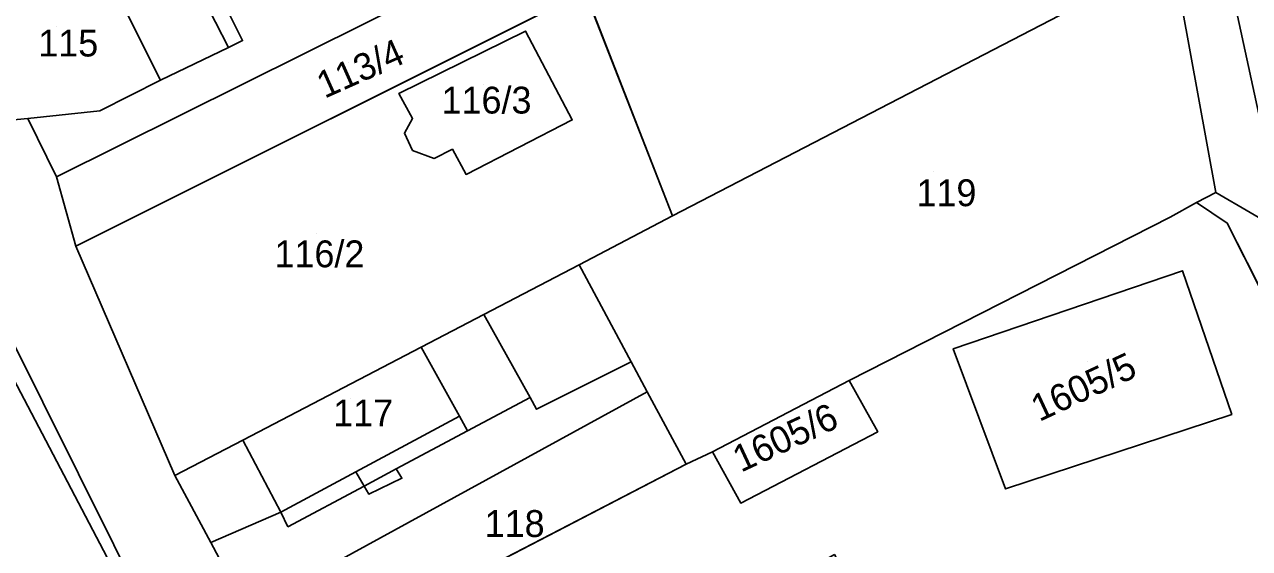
# Model space of a CAD drawing. Extents: x -263943 to -261149, y -1236934 to -1230686.
# Drawn here: x -262772.3 to -262681.2, y -1235963 to -1235924 of the extents above; entities that cross this region are included whole.
import ezdxf

# ---------------------------------------------------------------- set-up
doc = ezdxf.new("R2010")
doc.units = 0
for name, color, linetype in [('body_kn', 7, 'Continuous'), ('kladpar_druhypozemkov', 7, 'Continuous'), ('kladpar_hranice', 7, 'Continuous'), ('kladpar_parcelnecisla', 7, 'Continuous'), ('kladpar_plochy', 7, 'Continuous'), ('zappar_hrandruhpozemk', 7, 'Continuous'), ('zuob_linie', 7, 'Continuous'), ('zuob_plochy', 7, 'Continuous')]:
    doc.layers.add(name, color=color, linetype=linetype)

msp = doc.modelspace()

# ---------------------------------------------------------------- linework, layer by layer
at = {"layer": 'body_kn'}
for p, q in [((-262756.09, -1235925.19), (-262756.09, -1235925.19)), ((-262735.03, -1235924.49), (-262735.03, -1235924.49)), ((-262757.15, -1235925.7), (-262757.15, -1235925.7)), ((-262757.15, -1235925.7), (-262757.15, -1235925.7)), ((-262762.21, -1235928.15), (-262762.21, -1235928.15)), ((-262744.46, -1235929.13), (-262744.46, -1235929.13)), ((-262766.71, -1235930.42), (-262766.71, -1235930.42)), ((-262766.71, -1235930.42), (-262766.71, -1235930.42)), ((-262772.06, -1235931), (-262772.06, -1235931)), ((-262743.44, -1235931), (-262743.44, -1235931)), ((-262731.55, -1235931.11), (-262731.55, -1235931.11)), ((-262744.04, -1235932.1), (-262744.04, -1235932.1)), ((-262743.44, -1235933.37), (-262743.44, -1235933.37)), ((-262740.47, -1235933.29), (-262740.47, -1235933.29)), ((-262740.47, -1235933.29), (-262740.47, -1235933.29)), ((-262741.83, -1235933.97), (-262741.83, -1235933.97)), ((-262739.46, -1235935.16), (-262739.46, -1235935.16)), ((-262769.94, -1235935.34), (-262769.94, -1235935.34)), ((-262769.94, -1235935.34), (-262769.94, -1235935.34)), ((-262683.66, -1235936.5), (-262683.66, -1235936.5)), ((-262683.66, -1235936.5), (-262683.66, -1235936.5)), ((-262685.1, -1235937.26), (-262685.1, -1235937.26)), ((-262724.09, -1235938.26), (-262724.09, -1235938.26)), ((-262687.06, -1235938.36), (-262687.06, -1235938.36)), ((-262687.06, -1235938.36), (-262687.06, -1235938.36)), ((-262682.81, -1235938.79), (-262682.81, -1235938.79)), ((-262768.5, -1235940.51), (-262768.5, -1235940.51)), ((-262731.05, -1235941.89), (-262731.05, -1235941.89)), ((-262686.13, -1235942.34), (-262686.13, -1235942.34)), ((-262738.14, -1235945.59), (-262738.14, -1235945.59)), ((-262738.14, -1235945.59), (-262738.14, -1235945.59)), ((-262742.79, -1235948.02), (-262742.79, -1235948.02)), ((-262742.79, -1235948.02), (-262742.79, -1235948.02)), ((-262703.2, -1235948.15), (-262703.2, -1235948.15)), ((-262703.2, -1235948.15), (-262703.2, -1235948.15)), ((-262727.18, -1235949.12), (-262727.18, -1235949.12)), ((-262710.94, -1235950.51), (-262710.94, -1235950.51)), ((-262725.97, -1235951.37), (-262725.97, -1235951.37)), ((-262725.97, -1235951.37), (-262725.97, -1235951.37)), ((-262734.69, -1235951.79), (-262734.69, -1235951.79)), ((-262739.95, -1235953.17), (-262739.95, -1235953.17)), ((-262734.21, -1235952.65), (-262734.21, -1235952.65)), ((-262682.48, -1235953.04), (-262682.48, -1235953.04)), ((-262739.34, -1235954.27), (-262739.34, -1235954.27)), ((-262739.34, -1235954.27), (-262739.34, -1235954.27)), ((-262708.82, -1235954.33), (-262708.82, -1235954.33)), ((-262756.08, -1235954.95), (-262756.08, -1235954.95)), ((-262756.08, -1235954.95), (-262756.08, -1235954.95)), ((-262721.13, -1235955.82), (-262721.13, -1235955.82)), ((-262721.13, -1235955.82), (-262721.13, -1235955.82)), ((-262744.65, -1235957.1), (-262744.65, -1235957.1)), ((-262744.65, -1235957.1), (-262744.65, -1235957.1)), ((-262723.09, -1235956.75), (-262723.09, -1235956.75)), ((-262761.13, -1235957.58), (-262761.13, -1235957.58)), ((-262747.65, -1235957.31), (-262747.65, -1235957.31)), ((-262747.65, -1235957.31), (-262747.65, -1235957.31)), ((-262744.23, -1235957.8), (-262744.23, -1235957.8)), ((-262747.04, -1235958.38), (-262747.04, -1235958.38)), ((-262699.31, -1235958.59), (-262699.31, -1235958.59)), ((-262746.7, -1235958.98), (-262746.7, -1235958.98)), ((-262719.01, -1235959.64), (-262719.01, -1235959.64)), ((-262753.24, -1235960.32), (-262753.24, -1235960.32)), ((-262752.73, -1235961.42), (-262752.73, -1235961.42)), ((-262758.46, -1235962.58), (-262758.46, -1235962.58)), ((-262758.46, -1235962.58), (-262758.46, -1235962.58))]:
    msp.add_line(p, q, dxfattribs=at)
at = {"layer": 'kladpar_druhypozemkov'}
for p, q in [((-262769.91, -1235924.13), (-262769.91, -1235924.13)), ((-262748.21, -1235926.83), (-262748.21, -1235926.83)), ((-262738.16, -1235928.43), (-262738.16, -1235928.43)), ((-262704.66, -1235934.98), (-262704.66, -1235934.98)), ((-262750.56, -1235939.58), (-262750.56, -1235939.58)), ((-262693.2, -1235949.09), (-262693.2, -1235949.09)), ((-262748.06, -1235951.88), (-262748.06, -1235951.88)), ((-262714.7, -1235953.49), (-262714.7, -1235953.49)), ((-262736.46, -1235960.43), (-262736.46, -1235960.43))]:
    msp.add_line(p, q, dxfattribs=at)
at = {"layer": 'kladpar_hranice'}
msp.add_line((-262731.05, -1235941.89), (-262738.14, -1235945.59), dxfattribs=at)
for points in [[(-262961.89, -1235578.6), (-262940.98, -1235618.73), (-262892.28, -1235710.47), (-262846.58, -1235803.11), (-262815.95, -1235861.66), (-262747.15, -1236000.03), (-262778.52, -1235940.15), (-262819.01, -1235863.09), (-262849.55, -1235804.29), (-262897.55, -1235711.48), (-262944.38, -1235620.51), (-262941.66, -1235619.02), (-262944.02, -1235614.14), (-262946.91, -1235615.57), (-262965.12, -1235580.37), (-262989.13, -1235534.1), (-262970.6, -1235526.27), (-262962.22, -1235520.35), (-262964.19, -1235560.08), (-262961.89, -1235578.6)], [(-262683.46, -1235917.16), (-262682.37, -1235921.83), (-262678.56, -1235939.48), (-262683.66, -1235936.5), (-262686.86, -1235918.93), (-262690.15, -1235901.54), (-262691.68, -1235896.44), (-262694.63, -1235883.12), (-262695.89, -1235876.33), (-262696.44, -1235872.93), (-262697.91, -1235863.77), (-262702.39, -1235851.12), (-262705.02, -1235845.68), (-262709.33, -1235836.68), (-262700.78, -1235848.43), (-262693.07, -1235864.97), (-262692.15, -1235873.54), (-262691.23, -1235881.94), (-262687.01, -1235900.02), (-262685.41, -1235909.61), (-262683.46, -1235917.16)], [(-262773.93, -1235931.17), (-262772.06, -1235931), (-262769.94, -1235935.34), (-262768.5, -1235940.51), (-262761.13, -1235957.58), (-262758.46, -1235962.58), (-262755.74, -1235967.66), (-262754.18, -1235970.58), (-262753.33, -1235972.45), (-262753.25, -1235972.87), (-262755.88, -1235975.92), (-262738.98, -1236010.62), (-262729.55, -1236028.65), (-262733.97, -1236030.65), (-262747.15, -1236000.03), (-262815.95, -1235861.66)], [(-262819.01, -1235863.09), (-262778.52, -1235940.15), (-262747.15, -1236000.03), (-262733.97, -1236030.65), (-262710.45, -1236085.53), (-262699.7, -1236119.81), (-262681.18, -1236174.94)], [(-262682.37, -1235921.83), (-262640.97, -1235900.91), (-262630.52, -1235909.75), (-262629.01, -1235911.03), (-262632.21, -1235912.87), (-262642.98, -1235919.05), (-262637.14, -1235915.45), (-262643.79, -1235904.73), (-262671.22, -1235921.64), (-262665.01, -1235931.7), (-262665.45, -1235931.95), (-262678.56, -1235939.48), (-262682.37, -1235921.83)], [(-262730.61, -1235921.53), (-262727.21, -1235919.84), (-262690.15, -1235901.54), (-262686.86, -1235918.93), (-262724.09, -1235938.26), (-262730.61, -1235921.53)], [(-262769.94, -1235935.34), (-262772.06, -1235931), (-262766.71, -1235930.42), (-262762.21, -1235928.15), (-262766.67, -1235919.21), (-262766.87, -1235918.8), (-262755.01, -1235912.91), (-262748.51, -1235909.69), (-262742.16, -1235921.5), (-262769.94, -1235935.34)], [(-262730.61, -1235921.53), (-262768.5, -1235940.51), (-262769.94, -1235935.34), (-262742.16, -1235921.5), (-262729.41, -1235915.14), (-262727.21, -1235919.84), (-262730.61, -1235921.53)], [(-262766.71, -1235930.42), (-262772.06, -1235931), (-262773.93, -1235931.17), (-262777.23, -1235923.86), (-262766.87, -1235918.8), (-262766.67, -1235919.21), (-262762.21, -1235928.15), (-262766.71, -1235930.42)], [(-262687.06, -1235938.36), (-262710.94, -1235950.51), (-262721.13, -1235955.82), (-262723.09, -1235956.75), (-262725.97, -1235951.37), (-262727.18, -1235949.12), (-262731.05, -1235941.89), (-262724.09, -1235938.26), (-262686.86, -1235918.93), (-262683.66, -1235936.5), (-262685.1, -1235937.26), (-262687.06, -1235938.36)], [(-262738.14, -1235945.59), (-262742.79, -1235948.02), (-262756.08, -1235954.95), (-262761.13, -1235957.58), (-262768.5, -1235940.51), (-262730.61, -1235921.53), (-262724.09, -1235938.26), (-262731.05, -1235941.89)], [(-262743.44, -1235931), (-262744.04, -1235932.1), (-262743.44, -1235933.37), (-262741.83, -1235933.97), (-262740.47, -1235933.29), (-262739.46, -1235935.16), (-262731.55, -1235931.11), (-262735.03, -1235924.49), (-262744.46, -1235929.13), (-262743.44, -1235931)], [(-262740.47, -1235933.29), (-262741.83, -1235933.97), (-262743.44, -1235933.37), (-262744.04, -1235932.1), (-262743.44, -1235931), (-262744.46, -1235929.13), (-262735.03, -1235924.49), (-262731.55, -1235931.11), (-262739.46, -1235935.16), (-262740.47, -1235933.29)], [(-262673.59, -1235959.19), (-262675.27, -1235953.74), (-262682.81, -1235938.79), (-262685.1, -1235937.26), (-262683.66, -1235936.5)], [(-262683.66, -1235936.5), (-262678.56, -1235939.48)], [(-262685.35, -1236025.32), (-262679.32, -1236021.89), (-262704.17, -1235978.09), (-262703.49, -1235977.67), (-262706.2, -1235972.91), (-262710.7, -1235975.36), (-262712.74, -1235971.71), (-262708.57, -1235969.51), (-262711.92, -1235963.7), (-262712.05, -1235963.48), (-262732.27, -1235974.79), (-262733.04, -1235973.52), (-262749.18, -1235982.47), (-262753.25, -1235972.87), (-262753.33, -1235972.45), (-262723.09, -1235956.75), (-262721.13, -1235955.82), (-262719.01, -1235959.64), (-262708.82, -1235954.33), (-262710.94, -1235950.51), (-262687.06, -1235938.36), (-262685.1, -1235937.26), (-262682.81, -1235938.79), (-262675.27, -1235953.74)], [(-262725.97, -1235951.37), (-262755.74, -1235967.66), (-262758.46, -1235962.58), (-262761.13, -1235957.58), (-262756.08, -1235954.95), (-262742.79, -1235948.02), (-262738.14, -1235945.59), (-262731.05, -1235941.89), (-262727.18, -1235949.12), (-262725.97, -1235951.37)], [(-262703.2, -1235948.15), (-262686.13, -1235942.34), (-262682.48, -1235953.04), (-262699.31, -1235958.59), (-262703.2, -1235948.15)], [(-262699.31, -1235958.59), (-262682.48, -1235953.04), (-262686.13, -1235942.34), (-262703.2, -1235948.15), (-262699.31, -1235958.59)], [(-262721.13, -1235955.82), (-262710.94, -1235950.51), (-262708.82, -1235954.33), (-262719.01, -1235959.64), (-262721.13, -1235955.82)], [(-262754.18, -1235970.58), (-262755.74, -1235967.66), (-262725.97, -1235951.37), (-262723.09, -1235956.75), (-262753.33, -1235972.45), (-262754.18, -1235970.58)]]:
    msp.add_lwpolyline(points, dxfattribs=at)
at = {"layer": 'kladpar_plochy'}
for p, q in [((-262768.5, -1235940.51), (-262730.61, -1235921.53)), ((-262730.61, -1235921.53), (-262724.09, -1235938.26)), ((-262735.03, -1235924.49), (-262744.46, -1235929.13)), ((-262731.55, -1235931.11), (-262735.03, -1235924.49)), ((-262744.46, -1235929.13), (-262743.44, -1235931)), ((-262743.44, -1235931), (-262744.04, -1235932.1)), ((-262739.46, -1235935.16), (-262731.55, -1235931.11)), ((-262744.04, -1235932.1), (-262743.44, -1235933.37)), ((-262743.44, -1235933.37), (-262741.83, -1235933.97)), ((-262741.83, -1235933.97), (-262740.47, -1235933.29)), ((-262740.47, -1235933.29), (-262739.46, -1235935.16)), ((-262687.06, -1235938.36), (-262685.1, -1235937.26)), ((-262685.1, -1235937.26), (-262682.81, -1235938.79)), ((-262724.09, -1235938.26), (-262731.05, -1235941.89)), ((-262710.94, -1235950.51), (-262687.06, -1235938.36)), ((-262682.81, -1235938.79), (-262675.27, -1235953.74)), ((-262761.13, -1235957.58), (-262768.5, -1235940.51)), ((-262731.05, -1235941.89), (-262738.14, -1235945.59)), ((-262686.13, -1235942.34), (-262703.2, -1235948.15)), ((-262682.48, -1235953.04), (-262686.13, -1235942.34)), ((-262738.14, -1235945.59), (-262742.79, -1235948.02)), ((-262742.79, -1235948.02), (-262756.08, -1235954.95)), ((-262703.2, -1235948.15), (-262699.31, -1235958.59)), ((-262708.82, -1235954.33), (-262710.94, -1235950.51)), ((-262699.31, -1235958.59), (-262682.48, -1235953.04)), ((-262719.01, -1235959.64), (-262708.82, -1235954.33)), ((-262756.08, -1235954.95), (-262761.13, -1235957.58)), ((-262723.09, -1235956.75), (-262721.13, -1235955.82)), ((-262721.13, -1235955.82), (-262719.01, -1235959.64)), ((-262753.33, -1235972.45), (-262723.09, -1235956.75))]:
    msp.add_line(p, q, dxfattribs=at)
for points in [[(-262961.89, -1235578.6), (-262940.98, -1235618.73), (-262892.28, -1235710.47), (-262846.58, -1235803.11), (-262815.95, -1235861.66), (-262747.15, -1236000.03), (-262778.52, -1235940.15), (-262819.01, -1235863.09), (-262849.55, -1235804.29), (-262897.55, -1235711.48), (-262944.38, -1235620.51), (-262941.66, -1235619.02), (-262944.02, -1235614.14), (-262946.91, -1235615.57), (-262965.12, -1235580.37), (-262989.13, -1235534.1), (-262970.6, -1235526.27), (-262962.22, -1235520.35), (-262964.19, -1235560.08)], [(-262683.46, -1235917.16), (-262682.37, -1235921.83), (-262678.56, -1235939.48), (-262683.66, -1235936.5), (-262686.86, -1235918.93), (-262690.15, -1235901.54), (-262691.68, -1235896.44), (-262694.63, -1235883.12), (-262695.89, -1235876.33), (-262696.44, -1235872.93), (-262697.91, -1235863.77), (-262702.39, -1235851.12), (-262705.02, -1235845.68), (-262709.33, -1235836.68), (-262700.78, -1235848.43), (-262693.07, -1235864.97), (-262692.15, -1235873.54), (-262691.23, -1235881.94), (-262687.01, -1235900.02), (-262685.41, -1235909.61)], [(-262682.37, -1235921.83), (-262640.97, -1235900.91), (-262630.52, -1235909.75), (-262629.01, -1235911.03), (-262632.21, -1235912.87), (-262642.98, -1235919.05), (-262637.14, -1235915.45), (-262643.79, -1235904.73), (-262671.22, -1235921.64), (-262665.01, -1235931.7), (-262665.45, -1235931.95), (-262678.56, -1235939.48)], [(-262730.61, -1235921.53), (-262727.21, -1235919.84), (-262690.15, -1235901.54), (-262686.86, -1235918.93), (-262724.09, -1235938.26)], [(-262769.94, -1235935.34), (-262772.06, -1235931), (-262766.71, -1235930.42), (-262762.21, -1235928.15), (-262766.67, -1235919.21), (-262766.87, -1235918.8), (-262755.01, -1235912.91), (-262748.51, -1235909.69), (-262742.16, -1235921.5)], [(-262730.61, -1235921.53), (-262768.5, -1235940.51), (-262769.94, -1235935.34), (-262742.16, -1235921.5), (-262729.41, -1235915.14), (-262727.21, -1235919.84)], [(-262766.71, -1235930.42), (-262772.06, -1235931), (-262773.93, -1235931.17), (-262777.23, -1235923.86), (-262766.87, -1235918.8), (-262766.67, -1235919.21), (-262762.21, -1235928.15)], [(-262687.06, -1235938.36), (-262710.94, -1235950.51), (-262721.13, -1235955.82), (-262723.09, -1235956.75), (-262725.97, -1235951.37), (-262727.18, -1235949.12), (-262731.05, -1235941.89), (-262724.09, -1235938.26), (-262686.86, -1235918.93), (-262683.66, -1235936.5), (-262685.1, -1235937.26)], [(-262740.47, -1235933.29), (-262741.83, -1235933.97), (-262743.44, -1235933.37), (-262744.04, -1235932.1), (-262743.44, -1235931), (-262744.46, -1235929.13), (-262735.03, -1235924.49), (-262731.55, -1235931.11), (-262739.46, -1235935.16)], [(-262725.97, -1235951.37), (-262755.74, -1235967.66), (-262758.46, -1235962.58), (-262761.13, -1235957.58), (-262756.08, -1235954.95), (-262742.79, -1235948.02), (-262738.14, -1235945.59), (-262731.05, -1235941.89), (-262727.18, -1235949.12)], [(-262703.2, -1235948.15), (-262686.13, -1235942.34), (-262682.48, -1235953.04), (-262699.31, -1235958.59)], [(-262721.13, -1235955.82), (-262710.94, -1235950.51), (-262708.82, -1235954.33), (-262719.01, -1235959.64)], [(-262754.18, -1235970.58), (-262755.74, -1235967.66), (-262725.97, -1235951.37), (-262723.09, -1235956.75), (-262753.33, -1235972.45)]]:
    msp.add_lwpolyline(points, close=True, dxfattribs=at)
for points in [[(-262989.13, -1235534.1), (-262965.12, -1235580.37), (-262946.91, -1235615.57), (-262948.44, -1235616.25), (-262945.91, -1235621.18), (-262944.38, -1235620.51), (-262897.55, -1235711.48), (-262849.55, -1235804.29), (-262819.01, -1235863.09), (-262778.52, -1235940.15), (-262747.15, -1236000.03), (-262733.97, -1236030.65), (-262710.45, -1236085.53), (-262699.7, -1236119.81), (-262681.18, -1236174.94)], [(-262773.93, -1235931.17), (-262772.06, -1235931), (-262769.94, -1235935.34), (-262768.5, -1235940.51), (-262761.13, -1235957.58), (-262758.46, -1235962.58), (-262755.74, -1235967.66), (-262754.18, -1235970.58), (-262753.33, -1235972.45), (-262753.25, -1235972.87), (-262755.88, -1235975.92), (-262738.98, -1236010.62), (-262729.55, -1236028.65), (-262733.97, -1236030.65), (-262747.15, -1236000.03), (-262815.95, -1235861.66)], [(-262675.27, -1235953.74), (-262682.81, -1235938.79), (-262685.1, -1235937.26), (-262683.66, -1235936.5), (-262678.56, -1235939.48)]]:
    msp.add_lwpolyline(points, dxfattribs=at)
at = {"layer": 'zappar_hrandruhpozemk'}
for p, q in [((-262757.15, -1235925.7), (-262759.23, -1235921.62)), ((-262738.14, -1235945.59), (-262734.69, -1235951.79)), ((-262734.69, -1235951.79), (-262739.34, -1235954.27)), ((-262739.34, -1235954.27), (-262744.65, -1235957.1)), ((-262756.08, -1235954.95), (-262753.24, -1235960.32)), ((-262758.46, -1235962.58), (-262753.24, -1235960.32)), ((-262753.24, -1235960.32), (-262752.73, -1235961.42))]:
    msp.add_line(p, q, dxfattribs=at)
for points in [[(-262752.27, -1235918.25), (-262751.75, -1235919.27), (-262757.61, -1235922.14), (-262756.09, -1235925.19), (-262757.15, -1235925.7), (-262762.21, -1235928.15)], [(-262742.79, -1235948.02), (-262739.95, -1235953.17), (-262739.34, -1235954.27)], [(-262734.69, -1235951.79), (-262734.21, -1235952.65), (-262727.18, -1235949.12)], [(-262753.24, -1235960.32), (-262747.65, -1235957.31), (-262739.95, -1235953.17)], [(-262744.65, -1235957.1), (-262747.04, -1235958.38), (-262752.73, -1235961.42)], [(-262747.65, -1235957.31), (-262747.04, -1235958.38), (-262746.7, -1235958.98), (-262744.23, -1235957.8), (-262744.65, -1235957.1)]]:
    msp.add_lwpolyline(points, dxfattribs=at)
at = {"layer": 'zuob_linie'}
for points in [[(-262989.13, -1235534.1), (-262965.12, -1235580.37), (-262946.91, -1235615.57), (-262944.02, -1235614.14), (-262941.66, -1235619.02), (-262944.38, -1235620.51), (-262897.55, -1235711.48), (-262849.55, -1235804.29), (-262819.01, -1235863.09), (-262778.52, -1235940.15), (-262747.15, -1236000.03), (-262733.97, -1236030.65), (-262710.45, -1236085.53), (-262699.7, -1236119.81), (-262681.18, -1236174.94)], [(-262681.18, -1236174.94), (-262699.7, -1236119.81), (-262710.45, -1236085.53), (-262733.97, -1236030.65), (-262747.15, -1236000.03), (-262778.52, -1235940.15), (-262819.01, -1235863.09), (-262849.55, -1235804.29), (-262897.55, -1235711.48), (-262944.38, -1235620.51), (-262941.66, -1235619.02), (-262944.02, -1235614.14), (-262946.91, -1235615.57), (-262965.12, -1235580.37), (-262989.13, -1235534.1)]]:
    msp.add_lwpolyline(points, dxfattribs=at)
at = {"layer": 'zuob_plochy'}
for points in [[(-262989.13, -1235534.1), (-262965.12, -1235580.37), (-262946.91, -1235615.57), (-262944.02, -1235614.14), (-262941.66, -1235619.02), (-262944.38, -1235620.51), (-262897.55, -1235711.48), (-262849.55, -1235804.29), (-262819.01, -1235863.09), (-262778.52, -1235940.15), (-262747.15, -1236000.03), (-262733.97, -1236030.65), (-262710.45, -1236085.53), (-262699.7, -1236119.81), (-262681.18, -1236174.94)], [(-262681.18, -1236174.94), (-262699.7, -1236119.81), (-262710.45, -1236085.53), (-262733.97, -1236030.65), (-262747.15, -1236000.03), (-262778.52, -1235940.15), (-262819.01, -1235863.09), (-262849.55, -1235804.29), (-262897.55, -1235711.48), (-262944.38, -1235620.51), (-262941.66, -1235619.02), (-262944.02, -1235614.14), (-262946.91, -1235615.57), (-262965.12, -1235580.37), (-262989.13, -1235534.1)]]:
    msp.add_lwpolyline(points, dxfattribs=at)

# ---------------------------------------------------------------- texts
at = {"layer": 'kladpar_parcelnecisla'}
for s, p in [('115', (-262771.295, -1235926.38)), ('116/3', (-262741.283, -1235930.63)), ('119', (-262705.94, -1235937.53)), ('116/2', (-262753.717, -1235942.08)), ('117', (-262749.343, -1235953.93)), ('118', (-262738.074, -1235962.17))]:
    msp.add_text(s, height=2, dxfattribs=at).set_placement(p)
for s, rotation, p in [('113/4', 24, (-262749.989, -1235929.535)), ('1605/5', 25, (-262696.8, -1235953.613)), ('1605/6', 25, (-262719, -1235957.39))]:
    msp.add_text(s, height=2, rotation=rotation, dxfattribs=at).set_placement(p)

doc.saveas('drawing.dxf')
